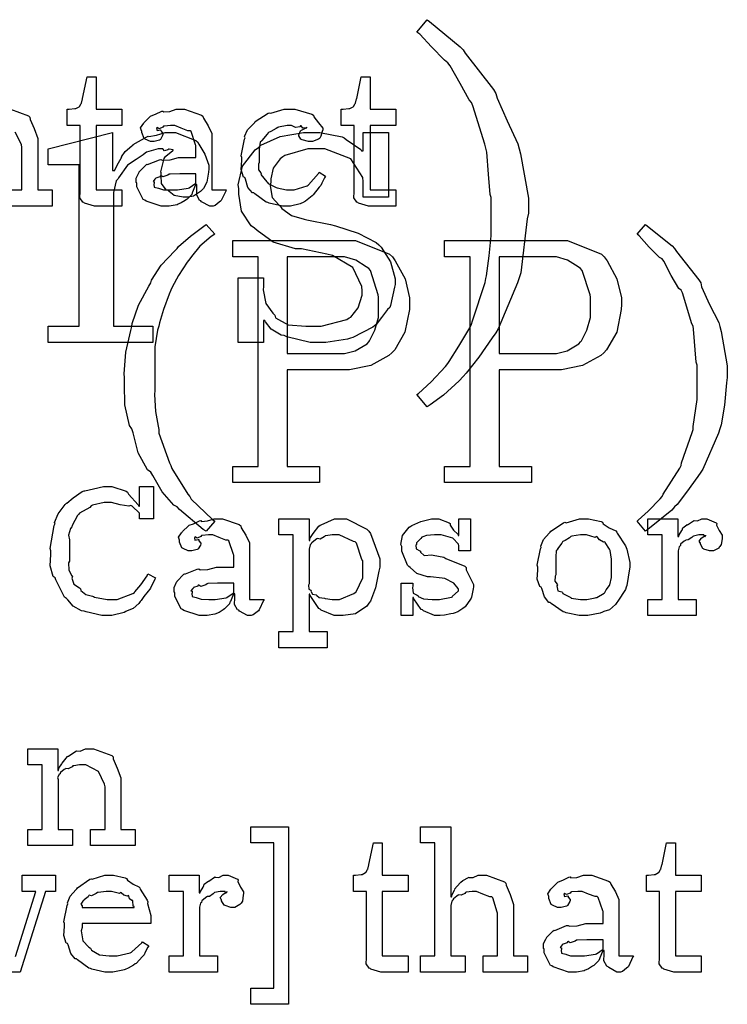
# Model space of a CAD drawing. Extents: x 0 to 8.5, y 0 to 11.
# Tile 369 of 379: x 6.869 to 7.478, y 7.822 to 8.67. Entities that reach past the tile are written whole.
import ezdxf

# ---------------------------------------------------------------- set-up
doc = ezdxf.new("R2010")
doc.units = 0
doc.layers.get('0').update_dxf_attribs({"linetype": 'CONTINUOUS'})

msp = doc.modelspace()

# ---------------------------------------------------------------- linework, layer by layer
at = {"color": 0}
for points in [[(7.21121, 8.34711), (7.21257, 8.3481), (7.22358, 8.35801), (7.23589, 8.37121), (7.2379, 8.37381), (7.23887, 8.37565), (7.24735, 8.38894), (7.25667, 8.40463), (7.25808, 8.40767), (7.25906, 8.4106), (7.26992, 8.44347), (7.27067, 8.44694), (7.27111, 8.44937), (7.27349, 8.46647), (7.27501, 8.48372), (7.27501, 8.48947), (7.27501, 8.51682), (7.27436, 8.51938), (7.27294, 8.53674), (7.27138, 8.55593), (7.27067, 8.55935), (7.26964, 8.56278), (7.25944, 8.5956), (7.25808, 8.59864), (7.25629, 8.60075), (7.24832, 8.61496), (7.23986, 8.63015), (7.2379, 8.63271), (7.23486, 8.63493), (7.22368, 8.64649), (7.21365, 8.65733), (7.21121, 8.65918), (7.22011, 8.66982), (7.222, 8.66818), (7.24854, 8.64649), (7.25114, 8.64378), (7.25276, 8.64094), (7.27707, 8.60981), (7.27914, 8.60622), (7.28022, 8.60215), (7.28896, 8.5829), (7.29801, 8.56304), (7.29932, 8.55871), (7.30024, 8.55436), (7.30712, 8.51611), (7.30712, 8.50336), (7.3061, 8.49843), (7.30063, 8.45193), (7.29932, 8.4476), (7.29769, 8.44331), (7.28119, 8.40386), (7.27914, 8.40028), (7.2761, 8.39606), (7.26449, 8.37924), (7.25375, 8.36546), (7.25114, 8.36274), (7.24761, 8.359), (7.23421, 8.34651), (7.22271, 8.33817), (7.22011, 8.33649), (7.21121, 8.34711)], [(6.93679, 8.50939), (6.93375, 8.50939), (6.92518, 8.51193), (6.92464, 8.51243), (6.92361, 8.51269), (6.92122, 8.51639), (6.92139, 8.5216), (6.92139, 8.52328), (6.92139, 8.57883), (6.91032, 8.57883), (6.91032, 8.59272), (6.91183, 8.59272), (6.91183, 8.59272), (6.91694, 8.59326), (6.91726, 8.59338), (6.91758, 8.59343), (6.92051, 8.59494), (6.92074, 8.59511), (6.92074, 8.59511), (6.92236, 8.59765), (6.92247, 8.59793), (6.92247, 8.59793), (6.92344, 8.60167), (6.92356, 8.60206), (6.92746, 8.6205), (6.93506, 8.6205), (6.93506, 8.59272), (6.95719, 8.59272), (6.95719, 8.57883), (6.93506, 8.57883), (6.93506, 8.52328), (6.95719, 8.52328), (6.95719, 8.50939), (6.95622, 8.50939), (6.954, 8.50939), (6.95329, 8.50939), (6.95204, 8.50939), (6.94922, 8.50939), (6.94829, 8.50939), (6.94689, 8.50939), (6.94368, 8.50939), (6.94265, 8.50939), (6.94119, 8.50939), (6.93788, 8.50939), (6.93679, 8.50939)], [(7.17264, 8.50939), (7.1696, 8.50939), (7.16103, 8.51193), (7.16049, 8.51243), (7.15944, 8.51269), (7.15707, 8.51639), (7.15722, 8.5216), (7.15722, 8.52328), (7.15722, 8.57883), (7.14615, 8.57883), (7.14615, 8.59272), (7.14768, 8.59272), (7.14768, 8.59272), (7.15278, 8.59326), (7.1531, 8.59338), (7.15343, 8.59343), (7.15636, 8.59494), (7.15657, 8.59511), (7.15657, 8.59511), (7.15821, 8.59765), (7.15831, 8.59793), (7.15831, 8.59793), (7.15929, 8.60167), (7.1594, 8.60206), (7.16331, 8.6205), (7.1709, 8.6205), (7.1709, 8.59272), (7.19303, 8.59272), (7.19303, 8.57883), (7.1709, 8.57883), (7.1709, 8.52328), (7.19303, 8.52328), (7.19303, 8.50939), (7.19206, 8.50939), (7.18983, 8.50939), (7.18913, 8.50939), (7.18787, 8.50939), (7.18506, 8.50939), (7.18414, 8.50939), (7.18272, 8.50939), (7.17953, 8.50939), (7.1785, 8.50939), (7.17703, 8.50939), (7.17372, 8.50939), (7.17264, 8.50939)], [(6.99588, 8.50939), (6.99115, 8.50939), (6.97814, 8.51372), (6.977, 8.5146), (6.97575, 8.51508), (6.97026, 8.52582), (6.97026, 8.52935), (6.96972, 8.52963), (6.96967, 8.53353), (6.9719, 8.53803), (6.97222, 8.53868), (6.97211, 8.53879), (6.97819, 8.54497), (6.97894, 8.54542), (6.97944, 8.54519), (6.98964, 8.54932), (6.99089, 8.54953), (6.99203, 8.54878), (6.99886, 8.54915), (7.00618, 8.55106), (7.00868, 8.55106), (7.02106, 8.55106), (7.02106, 8.56147), (7.02072, 8.56201), (7.01688, 8.57357), (7.01606, 8.57428), (7.01421, 8.57428), (7.0084, 8.57656), (7.00304, 8.57883), (7.00131, 8.57883), (6.99929, 8.57883), (6.99387, 8.57829), (6.99328, 8.57818), (6.99262, 8.57742), (6.98947, 8.57601), (6.98774, 8.57704), (6.98742, 8.57687), (6.98742, 8.57667), (6.98714, 8.57633), (6.98768, 8.57437), (6.99056, 8.57493), (6.99089, 8.57471), (6.99104, 8.57379), (6.99262, 8.57172), (6.99262, 8.57101), (6.99235, 8.57004), (6.99046, 8.56679), (6.99001, 8.56646), (6.98958, 8.56608), (6.98503, 8.56494), (6.98351, 8.56494), (6.98188, 8.56494), (6.97743, 8.56694), (6.977, 8.56733), (6.97646, 8.56754), (6.97439, 8.5726), (6.97439, 8.57428), (6.97424, 8.57428), (6.97336, 8.57671), (6.97618, 8.58068), (6.97657, 8.58122), (6.97683, 8.5816), (6.98199, 8.58664), (6.98264, 8.58708), (6.98264, 8.58703), (6.98633, 8.58837), (6.99164, 8.59099), (6.99262, 8.59119), (6.99333, 8.59044), (6.99854, 8.59082), (7.00418, 8.59272), (7.00608, 8.59272), (7.01133, 8.59272), (7.02582, 8.58768), (7.02713, 8.58664), (7.02756, 8.58501), (7.03157, 8.5785), (7.03472, 8.57194), (7.03472, 8.56972), (7.03472, 8.52328), (7.0471, 8.52328), (7.04665, 8.52235), (7.04281, 8.51421), (7.04232, 8.51351), (7.04113, 8.51269), (7.03771, 8.50993), (7.03592, 8.50939), (7.03538, 8.50939), (7.03288, 8.50939), (7.02593, 8.51318), (7.02539, 8.51394), (7.02419, 8.51432), (7.02175, 8.51893), (7.02192, 8.52463), (7.02192, 8.52653), (7.02192, 8.52806), (7.02106, 8.52806), (7.02051, 8.52707), (7.01812, 8.52149), (7.01779, 8.52089), (7.01747, 8.51942), (7.01351, 8.51546), (7.01303, 8.51503), (7.01188, 8.51432), (7.00846, 8.5121), (7.00635, 8.51118), (7.00564, 8.5109), (7.00478, 8.51053), (6.9981, 8.50939), (6.99588, 8.50939)], [(7.09967, 8.50939), (7.09549, 8.50939), (7.08415, 8.51193), (7.08296, 8.51243), (7.08154, 8.51269), (7.07161, 8.52001), (7.07081, 8.52089), (7.06961, 8.52083), (7.06586, 8.52544), (7.06364, 8.53267), (7.06321, 8.5339), (7.06196, 8.53429), (7.05994, 8.54081), (7.0606, 8.5485), (7.0606, 8.55106), (7.05994, 8.55268), (7.06293, 8.56694), (7.06342, 8.56819), (7.06299, 8.56922), (7.06554, 8.57503), (7.07075, 8.58057), (7.07167, 8.58143), (7.07215, 8.58214), (7.08322, 8.58925), (7.08447, 8.58968), (7.08539, 8.58931), (7.0969, 8.59272), (7.10075, 8.59272), (7.10612, 8.59272), (7.12093, 8.5886), (7.12224, 8.58772), (7.1224, 8.58615), (7.12651, 8.58094), (7.13026, 8.57644), (7.13026, 8.57493), (7.12972, 8.57363), (7.12853, 8.56944), (7.12782, 8.56793), (7.12744, 8.56754), (7.12651, 8.56689), (7.12147, 8.56494), (7.11985, 8.56494), (7.11789, 8.56494), (7.11247, 8.5664), (7.11203, 8.56668), (7.11133, 8.56685), (7.10965, 8.56982), (7.10965, 8.57081), (7.10965, 8.57081), (7.11106, 8.57428), (7.11139, 8.57449), (7.11139, 8.57449), (7.11604, 8.57676), (7.1166, 8.57687), (7.1166, 8.57731), (7.116, 8.57682), (7.11307, 8.57639), (7.11149, 8.57835), (7.11094, 8.5784), (7.1104, 8.57769), (7.10682, 8.57704), (7.1034, 8.57883), (7.10226, 8.57883), (7.09956, 8.57883), (7.09224, 8.57742), (7.09142, 8.5771), (7.09006, 8.57607), (7.08561, 8.57351), (7.08365, 8.57275), (7.08317, 8.57232), (7.08236, 8.57124), (7.07785, 8.56586), (7.07753, 8.56515), (7.07628, 8.56451), (7.07557, 8.55849), (7.07557, 8.55647), (7.07557, 8.54693), (7.07497, 8.54557), (7.07487, 8.54058), (7.07699, 8.53792), (7.07731, 8.53717), (7.07688, 8.53668), (7.08214, 8.53033), (7.08274, 8.52979), (7.08311, 8.52875), (7.09017, 8.52533), (7.09099, 8.52501), (7.09099, 8.52496), (7.09896, 8.52328), (7.10161, 8.52328), (7.10563, 8.52328), (7.11669, 8.52675), (7.11768, 8.5274), (7.11789, 8.52778), (7.12642, 8.53754), (7.12701, 8.53868), (7.13243, 8.535), (7.13157, 8.53364), (7.12929, 8.52924), (7.12847, 8.52713), (7.1281, 8.52653), (7.12711, 8.52561), (7.12181, 8.51899), (7.12115, 8.51828), (7.11968, 8.51714), (7.11524, 8.51361), (7.11268, 8.51221), (7.11182, 8.51178), (7.11063, 8.51118), (7.10238, 8.50939), (7.09967, 8.50939)], [(6.89378, 8.40593), (6.92046, 8.40593), (6.92046, 8.54482), (6.89378, 8.54482), (6.89378, 8.55871), (6.94933, 8.5726), (6.94933, 8.54004), (6.95128, 8.54004), (6.95117, 8.54025), (6.95318, 8.5446), (6.95671, 8.55057), (6.95736, 8.55154), (6.95708, 8.55186), (6.96013, 8.55626), (6.96593, 8.56119), (6.9669, 8.56196), (6.96718, 8.5625), (6.97868, 8.56912), (6.97993, 8.56956), (6.98058, 8.56917), (6.98703, 8.57047), (6.99451, 8.5726), (6.99707, 8.5726), (7.00342, 8.5726), (7.02083, 8.56592), (7.02246, 8.56456), (7.02344, 8.56278), (7.02881, 8.55404), (7.03222, 8.54454), (7.03222, 8.54135), (7.0319, 8.53863), (7.03039, 8.52994), (7.02767, 8.52463), (7.02681, 8.52354), (7.02496, 8.52203), (7.01899, 8.51785), (7.01426, 8.51704), (7.01269, 8.51704), (7.0101, 8.51704), (7.00239, 8.5185), (6.99804, 8.52192), (6.99707, 8.52289), (6.99533, 8.52339), (6.99138, 8.52892), (6.99121, 8.53581), (6.99121, 8.53808), (6.99083, 8.53885), (6.99371, 8.55029), (6.99425, 8.55111), (6.99414, 8.55149), (7.00076, 8.55707), (7.00142, 8.55718), (7.00142, 8.55783), (7.00136, 8.55772), (6.99804, 8.55849), (6.99772, 8.55849), (6.99696, 8.55789), (6.99387, 8.55697), (6.99268, 8.55871), (6.99229, 8.55871), (6.98856, 8.55871), (6.97857, 8.55567), (6.97732, 8.55501), (6.97569, 8.55354), (6.96951, 8.54953), (6.96463, 8.54644), (6.96365, 8.54546), (6.96229, 8.54449), (6.95454, 8.53369), (6.95389, 8.53244), (6.95253, 8.53114), (6.95019, 8.52121), (6.95019, 8.5179), (6.95019, 8.40593), (6.98406, 8.40593), (6.98406, 8.39204), (6.89378, 8.39204), (6.89378, 8.40593)], [(7.12663, 8.39204), (7.11925, 8.39204), (7.09918, 8.39692), (7.09711, 8.39789), (7.09451, 8.39839), (7.08589, 8.40338), (7.08106, 8.40972), (7.0804, 8.41092), (7.0791, 8.41092), (7.0791, 8.39204), (7.0574, 8.39204), (7.0574, 8.4476), (7.0791, 8.4476), (7.0791, 8.44021), (7.07894, 8.43718), (7.08128, 8.42563), (7.08724, 8.4171), (7.08886, 8.41547), (7.08951, 8.41308), (7.10032, 8.40712), (7.11578, 8.40593), (7.12099, 8.40593), (7.12896, 8.40593), (7.15099, 8.41189), (7.15289, 8.41308), (7.15424, 8.41374), (7.16054, 8.42171), (7.16417, 8.43267), (7.16417, 8.43631), (7.16385, 8.44026), (7.15603, 8.45638), (7.13867, 8.4669), (7.13357, 8.46799), (7.11187, 8.47254), (7.10682, 8.4725), (7.08757, 8.47825), (7.07379, 8.48828), (7.0715, 8.49035), (7.06858, 8.49235), (7.06039, 8.5051), (7.05806, 8.51975), (7.05806, 8.52463), (7.05735, 8.52778), (7.06119, 8.54378), (7.07215, 8.55772), (7.07497, 8.55979), (7.07688, 8.56185), (7.09347, 8.56928), (7.11376, 8.5726), (7.12056, 8.5726), (7.12761, 8.5726), (7.14692, 8.56901), (7.14876, 8.56825), (7.15044, 8.56674), (7.16287, 8.55817), (7.16351, 8.55697), (7.16504, 8.55697), (7.16504, 8.5726), (7.18674, 8.5726), (7.18674, 8.51704), (7.16504, 8.51704), (7.16504, 8.53049), (7.16465, 8.53407), (7.15429, 8.54997), (7.13189, 8.55871), (7.12446, 8.55871), (7.11729, 8.55871), (7.0975, 8.55296), (7.09581, 8.55176), (7.09369, 8.55003), (7.08757, 8.54194), (7.08561, 8.53288), (7.08561, 8.52983), (7.0849, 8.52681), (7.08658, 8.51688), (7.09244, 8.51042), (7.09386, 8.509), (7.095, 8.50717), (7.10331, 8.50131), (7.11421, 8.49804), (7.11664, 8.4975), (7.13683, 8.4936), (7.14111, 8.49235), (7.1606, 8.48594), (7.17617, 8.47808), (7.1785, 8.47601), (7.18044, 8.47396), (7.18837, 8.46137), (7.19239, 8.44683), (7.19239, 8.44194), (7.19206, 8.43951), (7.18858, 8.42372), (7.18782, 8.42219), (7.18599, 8.42051), (7.18072, 8.41351), (7.17622, 8.40756), (7.17481, 8.40636), (7.17333, 8.40522), (7.15619, 8.39638), (7.15419, 8.39572), (7.15158, 8.39481), (7.13286, 8.39204), (7.12663, 8.39204)], [(7.00174, 8.52328), (7.00515, 8.52328), (7.01443, 8.52474), (7.0154, 8.52501), (7.01535, 8.52518), (7.02106, 8.52897), (7.02106, 8.53022), (7.02106, 8.53717), (7.01019, 8.53717), (7.00717, 8.53717), (6.99886, 8.53683), (6.99804, 8.53674), (6.99696, 8.53586), (6.99268, 8.5345), (6.99089, 8.5356), (6.99046, 8.53543), (6.99007, 8.53461), (6.98654, 8.53347), (6.98633, 8.53326), (6.98574, 8.53267), (6.98415, 8.5306), (6.98525, 8.53033), (6.98525, 8.53022), (6.98525, 8.52869), (6.98486, 8.52826), (6.98514, 8.52567), (6.98882, 8.52485), (6.98958, 8.52458), (6.98958, 8.52458), (6.99306, 8.52344), (6.99957, 8.52328), (7.00174, 8.52328)], [(7.03, 8.22965), (7.0274, 8.23096), (7.00689, 8.24832), (7.00483, 8.25049), (7.00206, 8.25206), (6.99192, 8.26351), (6.98394, 8.2774), (6.98226, 8.28022), (6.97944, 8.28233), (6.97146, 8.29693), (6.96701, 8.31418), (6.96599, 8.31754), (6.96397, 8.32064), (6.95979, 8.33837), (6.95969, 8.35596), (6.95969, 8.36182), (6.95925, 8.36513), (6.96061, 8.38351), (6.9649, 8.40224), (6.96599, 8.40565), (6.9661, 8.40831), (6.97174, 8.42421), (6.98058, 8.44037), (6.98226, 8.44319), (6.98281, 8.44558), (6.99126, 8.45844), (7.00276, 8.47081), (7.00483, 8.47293), (7.00618, 8.4745), (7.01633, 8.48361), (7.02789, 8.49224), (7.03, 8.49354), (7.03738, 8.48508), (7.03429, 8.48318), (7.02431, 8.47483), (7.01731, 8.4661), (7.01568, 8.46403), (7.01361, 8.46099), (7.00613, 8.44971), (7.00049, 8.43961), (6.9994, 8.43713), (6.99799, 8.43365), (6.99306, 8.42046), (6.98975, 8.40886), (6.98921, 8.40608), (6.98807, 8.40256), (6.98574, 8.38835), (6.98574, 8.37646), (6.98574, 8.37244), (6.98574, 8.35075), (6.98546, 8.34711), (6.98617, 8.33262), (6.98861, 8.31993), (6.98921, 8.31711), (6.98921, 8.31401), (6.99826, 8.28851), (6.9994, 8.28608), (7.00028, 8.28358), (7.01406, 8.26144), (7.01568, 8.25939), (7.01682, 8.25717), (7.03538, 8.23964), (7.03738, 8.23813), (7.03, 8.22965)], [(7.40067, 8.23813), (7.40153, 8.23893), (7.41032, 8.24685), (7.42051, 8.25732), (7.42215, 8.25939), (7.42318, 8.26129), (7.4375, 8.28369), (7.43864, 8.28608), (7.43896, 8.28847), (7.44824, 8.3144), (7.44883, 8.31711), (7.44889, 8.31956), (7.45231, 8.34299), (7.45231, 8.35075), (7.45231, 8.37244), (7.4515, 8.37506), (7.44937, 8.40338), (7.44883, 8.40608), (7.44775, 8.40804), (7.43972, 8.43474), (7.43864, 8.43713), (7.43668, 8.43853), (7.4299, 8.4496), (7.42378, 8.46203), (7.42215, 8.46403), (7.41997, 8.46511), (7.41108, 8.47396), (7.40261, 8.48367), (7.40067, 8.48508), (7.40804, 8.49354), (7.40956, 8.49224), (7.43093, 8.4751), (7.433, 8.47293), (7.43474, 8.47021), (7.45389, 8.44601), (7.45557, 8.44319), (7.45622, 8.43994), (7.46317, 8.42469), (7.47097, 8.40912), (7.47206, 8.40565), (7.47299, 8.40147), (7.47835, 8.37175), (7.47835, 8.36182), (7.47771, 8.35732), (7.47581, 8.33806), (7.4731, 8.32101), (7.47206, 8.31754), (7.47086, 8.31381), (7.45725, 8.28304), (7.45557, 8.28022), (7.45285, 8.27669), (7.44331, 8.26324), (7.43506, 8.25265), (7.433, 8.25049), (7.43061, 8.24778), (7.4101, 8.23096), (7.40804, 8.22965), (7.40067, 8.23813)], [(7.05279, 8.28521), (7.07471, 8.28521), (7.07471, 8.46576), (7.05279, 8.46576), (7.05279, 8.47965), (7.14785, 8.47965), (7.15842, 8.47965), (7.18772, 8.46793), (7.19015, 8.46556), (7.19254, 8.46213), (7.20111, 8.44672), (7.20492, 8.43028), (7.20492, 8.42475), (7.20475, 8.42025), (7.2009, 8.40082), (7.19222, 8.38558), (7.18972, 8.38308), (7.18718, 8.38064), (7.17156, 8.37213), (7.15326, 8.36854), (7.14719, 8.36854), (7.09967, 8.36854), (7.09967, 8.28521), (7.12744, 8.28521), (7.12744, 8.27132), (7.05279, 8.27132), (7.05279, 8.28521)], [(7.23508, 8.28521), (7.257, 8.28521), (7.257, 8.46576), (7.23508, 8.46576), (7.23508, 8.47965), (7.33014, 8.47965), (7.34071, 8.47965), (7.37001, 8.46793), (7.37244, 8.46556), (7.37483, 8.46213), (7.3834, 8.44672), (7.38721, 8.43028), (7.38721, 8.42475), (7.38704, 8.42025), (7.38319, 8.40082), (7.37451, 8.38558), (7.37201, 8.38308), (7.36947, 8.38064), (7.35385, 8.37213), (7.33556, 8.36854), (7.32949, 8.36854), (7.28196, 8.36854), (7.28196, 8.28521), (7.30974, 8.28521), (7.30974, 8.27132), (7.23508, 8.27132), (7.23508, 8.28521)], [(7.09967, 8.38243), (7.14589, 8.38243), (7.14893, 8.38243), (7.15815, 8.38493), (7.16835, 8.39079), (7.16976, 8.39242), (7.17046, 8.39328), (7.17507, 8.40246), (7.17822, 8.41351), (7.17822, 8.41715), (7.17822, 8.43104), (7.178, 8.43289), (7.17117, 8.45394), (7.16976, 8.45557), (7.16769, 8.45697), (7.15864, 8.46278), (7.14903, 8.46576), (7.14589, 8.46576), (7.09967, 8.46576), (7.09967, 8.38243)], [(7.28196, 8.38243), (7.32818, 8.38243), (7.33122, 8.38243), (7.34044, 8.38493), (7.35064, 8.39079), (7.35206, 8.39242), (7.35275, 8.39328), (7.35736, 8.40246), (7.36051, 8.41351), (7.36051, 8.41715), (7.36051, 8.43104), (7.36029, 8.43289), (7.35346, 8.45394), (7.35206, 8.45557), (7.34999, 8.45697), (7.34093, 8.46278), (7.33132, 8.46576), (7.32818, 8.46576), (7.28196, 8.46576), (7.28196, 8.38243)], [(6.94515, 8.15696), (6.94011, 8.15696), (6.92649, 8.16004), (6.92497, 8.16064), (6.92269, 8.16103), (6.91553, 8.16493), (6.91081, 8.17051), (6.90978, 8.17171), (6.90804, 8.1729), (6.90039, 8.18761), (6.89979, 8.18929), (6.89822, 8.19065), (6.89567, 8.19976), (6.89632, 8.20936), (6.89632, 8.21251), (6.89561, 8.21479), (6.89919, 8.23449), (6.89979, 8.23617), (6.89942, 8.23708), (6.90256, 8.24451), (6.90853, 8.25239), (6.90956, 8.25353), (6.90994, 8.25364), (6.91553, 8.25814), (6.92324, 8.26378), (6.92475, 8.26437), (6.92546, 8.26417), (6.93294, 8.2659), (6.9414, 8.26807), (6.94428, 8.26807), (6.94879, 8.26807), (6.9611, 8.26394), (6.96229, 8.26307), (6.96311, 8.26156), (6.97146, 8.25233), (6.97185, 8.25114), (6.9725, 8.25114), (6.9725, 8.26807), (6.98465, 8.26807), (6.98465, 8.24029), (6.9725, 8.24029), (6.9725, 8.24462), (6.97239, 8.24501), (6.96631, 8.25114), (6.96511, 8.25157), (6.96326, 8.25108), (6.95578, 8.25211), (6.94846, 8.25418), (6.94601, 8.25418), (6.94222, 8.25418), (6.93192, 8.25185), (6.93083, 8.25136), (6.92964, 8.25), (6.92085, 8.24496), (6.92019, 8.24419), (6.91917, 8.24311), (6.91465, 8.23443), (6.91433, 8.23335), (6.91314, 8.23199), (6.91129, 8.22624), (6.91238, 8.222), (6.91238, 8.22054), (6.91238, 8.20383), (6.91151, 8.20221), (6.91162, 8.19596), (6.91433, 8.19119), (6.91476, 8.19015), (6.91422, 8.18907), (6.91607, 8.18403), (6.92096, 8.18072), (6.92171, 8.17996), (6.92199, 8.17854), (6.92617, 8.17497), (6.93192, 8.17367), (6.933, 8.17324), (6.93381, 8.17264), (6.94456, 8.17085), (6.94819, 8.17085), (6.95318, 8.17085), (6.96679, 8.17594), (6.96815, 8.17692), (6.96858, 8.17746), (6.97368, 8.18326), (6.97906, 8.19119), (6.97965, 8.19276), (6.98617, 8.18951), (6.98583, 8.18832), (6.98193, 8.18039), (6.98139, 8.17953), (6.98004, 8.178), (6.97635, 8.17324), (6.97379, 8.16997), (6.97293, 8.16911), (6.97194, 8.16732), (6.96718, 8.16292), (6.96197, 8.16108), (6.96078, 8.16043), (6.95931, 8.15956), (6.94868, 8.15696), (6.94515, 8.15696)], [(7.02843, 8.15696), (7.02371, 8.15696), (7.01069, 8.16129), (7.00956, 8.16217), (7.00831, 8.16265), (7.00282, 8.17339), (7.00282, 8.17692), (7.00228, 8.17719), (7.00222, 8.1811), (7.00444, 8.1856), (7.00478, 8.18625), (7.00467, 8.18636), (7.01074, 8.19254), (7.0115, 8.19299), (7.01199, 8.19276), (7.02219, 8.19689), (7.02344, 8.1971), (7.02458, 8.19635), (7.03142, 8.19672), (7.03874, 8.19863), (7.04124, 8.19863), (7.0536, 8.19863), (7.0536, 8.20904), (7.05328, 8.20958), (7.04943, 8.22114), (7.04861, 8.22185), (7.04676, 8.22185), (7.04096, 8.22413), (7.0356, 8.2264), (7.03386, 8.2264), (7.03185, 8.2264), (7.02642, 8.22586), (7.02582, 8.22575), (7.02518, 8.22499), (7.02203, 8.22358), (7.02029, 8.22461), (7.01997, 8.22444), (7.01997, 8.22424), (7.01969, 8.2239), (7.02024, 8.22194), (7.02311, 8.2225), (7.02344, 8.22228), (7.0236, 8.22136), (7.02518, 8.21929), (7.02518, 8.21858), (7.0249, 8.21761), (7.023, 8.21436), (7.02257, 8.21403), (7.02214, 8.21365), (7.01758, 8.21251), (7.01606, 8.21251), (7.01443, 8.21251), (7.00999, 8.21451), (7.00956, 8.2149), (7.009, 8.21511), (7.00694, 8.22017), (7.00694, 8.22185), (7.00678, 8.22185), (7.00592, 8.22428), (7.00874, 8.22825), (7.00911, 8.22879), (7.00939, 8.22917), (7.01454, 8.23421), (7.01519, 8.23465), (7.01519, 8.2346), (7.01888, 8.23594), (7.02419, 8.23856), (7.02518, 8.23876), (7.02588, 8.23801), (7.03108, 8.23839), (7.03674, 8.24029), (7.03863, 8.24029), (7.04389, 8.24029), (7.05838, 8.23525), (7.05968, 8.23421), (7.06011, 8.23258), (7.06413, 8.22607), (7.06728, 8.21951), (7.06728, 8.21729), (7.06728, 8.17085), (7.07964, 8.17085), (7.07921, 8.16992), (7.07536, 8.16178), (7.07487, 8.16108), (7.07368, 8.16026), (7.07026, 8.1575), (7.06847, 8.15696), (7.06793, 8.15696), (7.06543, 8.15696), (7.05849, 8.16075), (7.05794, 8.16151), (7.05675, 8.16189), (7.05431, 8.1665), (7.05447, 8.17219), (7.05447, 8.1741), (7.05447, 8.17563), (7.0536, 8.17563), (7.05306, 8.17464), (7.05067, 8.16906), (7.05035, 8.16846), (7.05003, 8.16699), (7.04606, 8.16303), (7.04557, 8.1626), (7.04443, 8.16189), (7.04101, 8.15967), (7.0389, 8.15875), (7.03819, 8.15847), (7.03733, 8.1581), (7.03065, 8.15696), (7.02843, 8.15696)], [(7.09233, 8.14307), (7.10471, 8.14307), (7.10471, 8.2264), (7.09233, 8.2264), (7.09233, 8.24029), (7.11838, 8.24029), (7.11838, 8.22162), (7.11903, 8.22162), (7.11903, 8.22314), (7.1219, 8.22754), (7.1269, 8.23378), (7.12793, 8.23465), (7.12885, 8.23492), (7.14035, 8.24029), (7.14421, 8.24029), (7.15061, 8.24029), (7.16818, 8.23128), (7.16982, 8.22944), (7.17133, 8.22743), (7.17936, 8.20583), (7.17936, 8.19863), (7.1785, 8.19526), (7.17563, 8.18078), (7.17139, 8.16943), (7.16982, 8.16758), (7.16812, 8.16493), (7.15847, 8.15831), (7.14774, 8.15696), (7.14421, 8.15696), (7.14014, 8.15696), (7.12896, 8.16151), (7.12793, 8.16237), (7.12685, 8.16287), (7.11947, 8.17415), (7.11903, 8.1754), (7.11838, 8.1754), (7.11838, 8.14307), (7.134, 8.14307), (7.134, 8.12918), (7.09233, 8.12918), (7.09233, 8.14307)], [(7.22988, 8.15696), (7.2264, 8.15696), (7.21696, 8.16097), (7.21599, 8.16174), (7.215, 8.16217), (7.20871, 8.17139), (7.20839, 8.17236), (7.20774, 8.17236), (7.20774, 8.15696), (7.19775, 8.15696), (7.19775, 8.18474), (7.20774, 8.18474), (7.20774, 8.18235), (7.20731, 8.18099), (7.20806, 8.17622), (7.21153, 8.17443), (7.21229, 8.17389), (7.21218, 8.17344), (7.2169, 8.17122), (7.2245, 8.17085), (7.22706, 8.17085), (7.23074, 8.17085), (7.24094, 8.17269), (7.24181, 8.17301), (7.24164, 8.17324), (7.24701, 8.17811), (7.24701, 8.17974), (7.24669, 8.18024), (7.243, 8.18468), (7.23525, 8.18875), (7.23292, 8.18907), (7.22293, 8.19037), (7.22021, 8.19037), (7.2111, 8.19319), (7.20529, 8.19824), (7.20426, 8.19928), (7.20301, 8.20031), (7.19819, 8.2124), (7.19819, 8.21642), (7.19732, 8.21799), (7.19883, 8.22597), (7.20469, 8.23296), (7.206, 8.234), (7.20692, 8.23443), (7.21451, 8.23779), (7.22374, 8.24029), (7.22683, 8.24029), (7.23008, 8.24029), (7.23899, 8.23687), (7.23986, 8.23617), (7.23986, 8.23475), (7.24283, 8.23047), (7.24647, 8.22706), (7.24681, 8.22597), (7.24744, 8.22597), (7.24744, 8.24029), (7.25743, 8.24029), (7.25743, 8.21251), (7.24744, 8.21251), (7.24744, 8.21707), (7.24707, 8.21826), (7.24224, 8.22353), (7.23215, 8.2264), (7.22879, 8.2264), (7.22646, 8.2264), (7.21957, 8.22592), (7.21631, 8.22478), (7.21556, 8.22444), (7.21474, 8.22314), (7.21078, 8.2194), (7.21078, 8.21815), (7.21029, 8.2175), (7.2105, 8.21425), (7.21382, 8.21272), (7.21446, 8.21229), (7.21425, 8.21164), (7.21744, 8.20856), (7.22396, 8.20921), (7.2251, 8.20904), (7.23443, 8.20708), (7.23611, 8.20594), (7.25244, 8.19943), (7.25353, 8.1984), (7.25375, 8.19629), (7.25711, 8.18951), (7.26004, 8.18365), (7.26004, 8.18169), (7.25976, 8.17996), (7.25819, 8.17269), (7.25786, 8.17193), (7.25749, 8.17111), (7.25265, 8.1645), (7.25201, 8.1639), (7.25071, 8.16287), (7.24653, 8.1601), (7.24338, 8.15901), (7.24246, 8.15869), (7.24056, 8.15831), (7.23492, 8.15717), (7.23112, 8.15696), (7.22988, 8.15696)], [(7.35488, 8.15696), (7.35081, 8.15696), (7.33979, 8.15935), (7.3386, 8.15978), (7.33708, 8.16004), (7.32687, 8.16738), (7.32601, 8.16824), (7.32471, 8.16824), (7.32096, 8.17296), (7.31862, 8.18024), (7.31819, 8.18147), (7.31694, 8.18186), (7.31472, 8.18826), (7.31537, 8.19607), (7.31537, 8.19863), (7.31472, 8.20019), (7.31771, 8.21431), (7.31819, 8.21556), (7.31776, 8.21664), (7.32021, 8.22239), (7.32514, 8.22792), (7.32601, 8.22879), (7.3265, 8.22954), (7.33735, 8.23682), (7.3386, 8.23725), (7.33957, 8.23687), (7.35101, 8.24029), (7.35488, 8.24029), (7.35889, 8.24029), (7.36968, 8.23779), (7.37093, 8.23725), (7.37153, 8.23589), (7.37674, 8.23236), (7.38243, 8.22976), (7.38331, 8.22879), (7.38362, 8.22771), (7.39085, 8.21685), (7.39133, 8.21556), (7.39182, 8.21403), (7.39438, 8.20247), (7.39438, 8.19863), (7.3941, 8.19706), (7.39182, 8.18278), (7.39133, 8.18147), (7.39085, 8.17936), (7.38417, 8.16922), (7.38331, 8.16824), (7.382, 8.1665), (7.3769, 8.162), (7.37213, 8.16032), (7.37093, 8.15978), (7.36903, 8.15907), (7.3584, 8.15696), (7.35488, 8.15696)], [(7.41, 8.17085), (7.42236, 8.17085), (7.42236, 8.2264), (7.41, 8.2264), (7.41, 8.24029), (7.43582, 8.24029), (7.43582, 8.2251), (7.43668, 8.2251), (7.43668, 8.2251), (7.43701, 8.22629), (7.43918, 8.23008), (7.43951, 8.23053), (7.43951, 8.23053), (7.44021, 8.23253), (7.44342, 8.23497), (7.44385, 8.23529), (7.44412, 8.23503), (7.44917, 8.23856), (7.44971, 8.23876), (7.44971, 8.23867), (7.45264, 8.23839), (7.45643, 8.24029), (7.45774, 8.24029), (7.46067, 8.24029), (7.46869, 8.23687), (7.46946, 8.23617), (7.46918, 8.23481), (7.47131, 8.23014), (7.47401, 8.22607), (7.47401, 8.22467), (7.47379, 8.22304), (7.47299, 8.2181), (7.47185, 8.21631), (7.4714, 8.21576), (7.47097, 8.21496), (7.46642, 8.21251), (7.4649, 8.21251), (7.46311, 8.21251), (7.45817, 8.21414), (7.45774, 8.21446), (7.45725, 8.21463), (7.45514, 8.21826), (7.45514, 8.21946), (7.45486, 8.21946), (7.454, 8.22108), (7.45622, 8.22358), (7.45643, 8.22379), (7.45638, 8.22379), (7.45632, 8.22379), (7.45936, 8.22592), (7.45969, 8.22597), (7.45969, 8.22618), (7.45958, 8.22581), (7.45861, 8.22467), (7.45811, 8.2264), (7.45796, 8.2264), (7.45736, 8.2264), (7.456, 8.2264), (7.45557, 8.2264), (7.45383, 8.2264), (7.44917, 8.22532), (7.44863, 8.2251), (7.44786, 8.22418), (7.44461, 8.222), (7.44271, 8.22194), (7.44233, 8.22162), (7.44125, 8.22086), (7.43815, 8.21832), (7.43793, 8.21718), (7.43778, 8.21685), (7.43685, 8.21615), (7.43604, 8.21278), (7.43604, 8.21164), (7.43604, 8.17085), (7.45167, 8.17085), (7.45167, 8.15696), (7.41, 8.15696), (7.41, 8.17085)], [(7.14031, 8.17085), (7.14475, 8.17085), (7.15701, 8.17594), (7.1581, 8.17692), (7.1589, 8.17746), (7.16461, 8.18929), (7.16461, 8.19319), (7.16461, 8.20404), (7.16379, 8.20529), (7.15918, 8.21935), (7.1581, 8.22032), (7.15679, 8.22071), (7.14442, 8.2264), (7.14031, 8.2264), (7.13829, 8.2264), (7.13292, 8.22569), (7.13226, 8.22553), (7.13146, 8.22461), (7.12787, 8.22282), (7.1256, 8.22319), (7.12511, 8.22293), (7.12403, 8.22211), (7.12082, 8.21967), (7.12028, 8.21886), (7.12011, 8.21858), (7.11925, 8.21772), (7.11838, 8.21414), (7.11838, 8.21294), (7.11838, 8.18431), (7.11806, 8.18321), (7.11817, 8.17953), (7.11985, 8.17888), (7.12011, 8.17844), (7.11996, 8.17779), (7.12147, 8.17529), (7.12457, 8.17464), (7.12511, 8.17432), (7.12506, 8.17426), (7.12706, 8.17236), (7.13162, 8.17188), (7.13226, 8.17171), (7.13249, 8.1715), (7.13835, 8.17085), (7.14031, 8.17085)], [(7.35488, 8.17085), (7.35753, 8.17085), (7.36475, 8.17215), (7.3655, 8.17236), (7.36604, 8.17253), (7.3724, 8.17626), (7.37289, 8.17671), (7.37289, 8.17671), (7.37424, 8.17919), (7.37701, 8.18283), (7.37722, 8.18343), (7.37722, 8.18343), (7.37875, 8.18978), (7.37875, 8.19189), (7.37875, 8.20535), (7.37858, 8.20557), (7.37744, 8.213), (7.37722, 8.2136), (7.37701, 8.21419), (7.37337, 8.21989), (7.37289, 8.22032), (7.37181, 8.22021), (7.36838, 8.222), (7.36626, 8.22467), (7.3655, 8.22487), (7.36453, 8.22413), (7.35726, 8.2264), (7.35488, 8.2264), (7.35211, 8.2264), (7.34457, 8.22515), (7.34381, 8.22487), (7.34267, 8.2239), (7.33871, 8.22146), (7.33681, 8.22076), (7.33643, 8.22032), (7.33589, 8.21924), (7.33231, 8.21425), (7.33208, 8.2136), (7.331, 8.21289), (7.33078, 8.20725), (7.33078, 8.20535), (7.33078, 8.19189), (7.33018, 8.19081), (7.32997, 8.18664), (7.33188, 8.18408), (7.33208, 8.18343), (7.33165, 8.1824), (7.33257, 8.17833), (7.33594, 8.17725), (7.33643, 8.17671), (7.33686, 8.17578), (7.34304, 8.17264), (7.34381, 8.17236), (7.34386, 8.17199), (7.35211, 8.17085), (7.35488, 8.17085)], [(7.03429, 8.17085), (7.03771, 8.17085), (7.04699, 8.17231), (7.04796, 8.17258), (7.0479, 8.17275), (7.0536, 8.17654), (7.0536, 8.17779), (7.0536, 8.18474), (7.04275, 8.18474), (7.03971, 8.18474), (7.03142, 8.1844), (7.0306, 8.18431), (7.02951, 8.18343), (7.02522, 8.18207), (7.02344, 8.18317), (7.023, 8.183), (7.02263, 8.18218), (7.0191, 8.18104), (7.01888, 8.18083), (7.01828, 8.18024), (7.01671, 8.17817), (7.01779, 8.1779), (7.01779, 8.17779), (7.01779, 8.17626), (7.01742, 8.17583), (7.01768, 8.17324), (7.02138, 8.17242), (7.02214, 8.17215), (7.02214, 8.17215), (7.02561, 8.17101), (7.03212, 8.17085), (7.03429, 8.17085)], [(6.87642, 7.97282), (6.88878, 7.97282), (6.88878, 8.02838), (6.87642, 8.02838), (6.87642, 8.04226), (6.90224, 8.04226), (6.90224, 8.0236), (6.90289, 8.0236), (6.90289, 8.0236), (6.90315, 8.02556), (6.90554, 8.02935), (6.90593, 8.02989), (6.90582, 8.02994), (6.9106, 8.03554), (6.91114, 8.03597), (6.91151, 8.03581), (6.91758, 8.04025), (6.91829, 8.04053), (6.91829, 8.04053), (6.92156, 8.04031), (6.92594, 8.04226), (6.9274, 8.04226), (6.933, 8.04226), (6.94862, 8.03651), (6.94976, 8.03532), (6.94987, 8.03358), (6.95329, 8.02572), (6.95649, 8.01714), (6.95649, 8.01426), (6.95649, 7.97282), (6.96886, 7.97282), (6.96886, 7.95893), (6.93044, 7.95893), (6.93044, 7.97282), (6.94282, 7.97282), (6.94282, 8.0095), (6.94239, 8.01193), (6.93712, 8.02257), (6.92622, 8.02838), (6.92264, 8.02838), (6.92079, 8.02838), (6.91585, 8.02767), (6.91525, 8.0275), (6.9145, 8.02664), (6.91118, 8.02496), (6.90918, 8.02539), (6.90875, 8.02513), (6.90767, 8.02436), (6.90457, 8.02186), (6.90429, 8.02106), (6.90419, 8.02078), (6.90343, 8.02012), (6.90186, 8.01742), (6.90246, 8.01574), (6.90246, 8.01514), (6.90246, 7.97282), (6.91482, 7.97282), (6.91482, 7.95893), (6.87642, 7.95893), (6.87642, 7.97282)], [(7.06836, 7.83621), (7.08811, 7.83621), (7.08811, 7.96121), (7.06836, 7.96121), (7.06836, 7.9751), (7.10069, 7.9751), (7.10069, 7.82232), (7.06836, 7.82232), (7.06836, 7.83621)], [(7.21431, 7.86399), (7.22667, 7.86399), (7.22667, 7.96121), (7.21431, 7.96121), (7.21431, 7.9751), (7.24035, 7.9751), (7.24035, 7.91476), (7.241, 7.91476), (7.241, 7.91476), (7.24149, 7.91672), (7.24349, 7.92051), (7.24382, 7.92106), (7.24354, 7.92156), (7.24849, 7.92692), (7.24903, 7.92736), (7.24903, 7.92736), (7.25071, 7.92888), (7.25549, 7.93147), (7.25618, 7.93169), (7.25624, 7.93147), (7.25976, 7.93147), (7.26406, 7.93343), (7.26551, 7.93343), (7.27106, 7.93343), (7.28651, 7.92768), (7.28765, 7.92649), (7.28792, 7.92475), (7.29144, 7.91689), (7.29438, 7.90831), (7.29438, 7.90543), (7.29438, 7.86399), (7.30653, 7.86399), (7.30653, 7.8501), (7.26833, 7.8501), (7.26833, 7.86399), (7.28071, 7.86399), (7.28071, 7.90067), (7.28043, 7.90153), (7.27653, 7.91401), (7.27572, 7.91476), (7.27393, 7.91482), (7.26801, 7.91721), (7.26237, 7.91954), (7.26053, 7.91954), (7.25868, 7.91954), (7.25375, 7.91883), (7.25315, 7.91868), (7.2525, 7.91781), (7.24935, 7.91613), (7.24713, 7.91656), (7.24664, 7.91629), (7.24567, 7.91547), (7.24274, 7.91303), (7.24224, 7.91222), (7.24208, 7.91194), (7.24126, 7.91103), (7.24035, 7.9075), (7.24035, 7.90631), (7.24035, 7.86399), (7.25271, 7.86399), (7.25271, 7.8501), (7.21431, 7.8501), (7.21431, 7.86399)], [(7.18321, 7.8501), (7.18018, 7.8501), (7.1716, 7.85265), (7.17106, 7.85314), (7.17003, 7.8534), (7.16764, 7.8571), (7.16781, 7.86231), (7.16781, 7.86399), (7.16781, 7.91954), (7.15674, 7.91954), (7.15674, 7.93343), (7.15826, 7.93343), (7.15826, 7.93343), (7.16336, 7.93397), (7.16368, 7.93408), (7.16401, 7.93414), (7.16694, 7.93565), (7.16715, 7.93582), (7.16715, 7.93582), (7.16878, 7.93837), (7.16889, 7.93864), (7.16889, 7.93864), (7.16986, 7.94239), (7.16997, 7.94276), (7.17389, 7.96121), (7.18147, 7.96121), (7.18147, 7.93343), (7.20361, 7.93343), (7.20361, 7.91954), (7.18147, 7.91954), (7.18147, 7.86399), (7.20361, 7.86399), (7.20361, 7.8501), (7.20264, 7.8501), (7.20042, 7.8501), (7.19971, 7.8501), (7.19846, 7.8501), (7.19564, 7.8501), (7.19472, 7.8501), (7.19331, 7.8501), (7.19011, 7.8501), (7.18907, 7.8501), (7.18761, 7.8501), (7.18431, 7.8501), (7.18321, 7.8501)], [(7.43539, 7.8501), (7.43235, 7.8501), (7.42378, 7.85265), (7.42324, 7.85314), (7.42219, 7.8534), (7.41982, 7.8571), (7.41997, 7.86231), (7.41997, 7.86399), (7.41997, 7.91954), (7.4089, 7.91954), (7.4089, 7.93343), (7.41043, 7.93343), (7.41043, 7.93343), (7.41553, 7.93397), (7.41585, 7.93408), (7.41618, 7.93414), (7.41911, 7.93565), (7.41932, 7.93582), (7.41932, 7.93582), (7.42096, 7.93837), (7.42106, 7.93864), (7.42106, 7.93864), (7.42204, 7.94239), (7.42215, 7.94276), (7.42606, 7.96121), (7.43365, 7.96121), (7.43365, 7.93343), (7.45578, 7.93343), (7.45578, 7.91954), (7.43365, 7.91954), (7.43365, 7.86399), (7.45578, 7.86399), (7.45578, 7.8501), (7.45481, 7.8501), (7.45258, 7.8501), (7.45187, 7.8501), (7.45063, 7.8501), (7.44781, 7.8501), (7.44689, 7.8501), (7.44547, 7.8501), (7.44228, 7.8501), (7.44125, 7.8501), (7.43978, 7.8501), (7.43647, 7.8501), (7.43539, 7.8501)], [(6.94689, 7.8501), (6.94276, 7.8501), (6.93158, 7.85265), (6.93039, 7.85314), (6.92899, 7.8534), (6.91906, 7.86074), (6.91824, 7.8616), (6.91704, 7.86154), (6.91331, 7.86615), (6.91108, 7.87337), (6.91064, 7.87463), (6.9094, 7.875), (6.90739, 7.88151), (6.90804, 7.88921), (6.90804, 7.89176), (6.90739, 7.89333), (6.91038, 7.90744), (6.91086, 7.90869), (6.91043, 7.90972), (6.91287, 7.91536), (6.91781, 7.92085), (6.91868, 7.92171), (6.91917, 7.92247), (6.92964, 7.9299), (6.93083, 7.93039), (6.93181, 7.93001), (6.9426, 7.93343), (6.94624, 7.93343), (6.95003, 7.93343), (6.96029, 7.9311), (6.96143, 7.93061), (6.96208, 7.92925), (6.9669, 7.92583), (6.97194, 7.92344), (6.97271, 7.92258), (6.97319, 7.9215), (6.97922, 7.91183), (6.97965, 7.91064), (6.97928, 7.90907), (6.98226, 7.89887), (6.98226, 7.89546), (6.98226, 7.89176), (6.92301, 7.89176), (6.92301, 7.88829), (6.92231, 7.88569), (6.92367, 7.8769), (6.92899, 7.87158), (6.93018, 7.8705), (6.93121, 7.86888), (6.93821, 7.86481), (6.94635, 7.86399), (6.94906, 7.86399), (6.95318, 7.86399), (6.96451, 7.86669), (6.96556, 7.86724), (6.96576, 7.86757), (6.9745, 7.87528), (6.9751, 7.87614), (6.98053, 7.87267), (6.97954, 7.87147), (6.97726, 7.86729), (6.9764, 7.86486), (6.97597, 7.86421), (6.97499, 7.8635), (6.96951, 7.85758), (6.96881, 7.85704), (6.96729, 7.85612), (6.96272, 7.8534), (6.96013, 7.85237), (6.95925, 7.85206), (6.95806, 7.85157), (6.94965, 7.8501), (6.94689, 7.8501)], [(6.99799, 7.86399), (7.01036, 7.86399), (7.01036, 7.91954), (6.99799, 7.91954), (6.99799, 7.93343), (7.02382, 7.93343), (7.02382, 7.91824), (7.02468, 7.91824), (7.02468, 7.91824), (7.02501, 7.91943), (7.02718, 7.92324), (7.0275, 7.92367), (7.0275, 7.92367), (7.02821, 7.92567), (7.03142, 7.92811), (7.03185, 7.92844), (7.03212, 7.92817), (7.03717, 7.93169), (7.03771, 7.93192), (7.03771, 7.93181), (7.04064, 7.93153), (7.04443, 7.93343), (7.04574, 7.93343), (7.04867, 7.93343), (7.05669, 7.93001), (7.05746, 7.92931), (7.05718, 7.92796), (7.05931, 7.92329), (7.06201, 7.91922), (7.06201, 7.91781), (7.06179, 7.91618), (7.06099, 7.91124), (7.05985, 7.90944), (7.0594, 7.9089), (7.05897, 7.9081), (7.05442, 7.90565), (7.0529, 7.90565), (7.05111, 7.90565), (7.04617, 7.90728), (7.04574, 7.90761), (7.04525, 7.90776), (7.04313, 7.9114), (7.04313, 7.9126), (7.04286, 7.9126), (7.04199, 7.91422), (7.04422, 7.91672), (7.04443, 7.91694), (7.04438, 7.91694), (7.04432, 7.91694), (7.04736, 7.91906), (7.04769, 7.91911), (7.04769, 7.91932), (7.04758, 7.91894), (7.0466, 7.91781), (7.04611, 7.91954), (7.04596, 7.91954), (7.04536, 7.91954), (7.044, 7.91954), (7.04357, 7.91954), (7.04183, 7.91954), (7.03717, 7.91846), (7.03662, 7.91824), (7.03586, 7.91732), (7.03261, 7.91515), (7.03071, 7.9151), (7.03033, 7.91476), (7.02924, 7.91401), (7.02615, 7.91146), (7.02593, 7.91032), (7.02576, 7.91), (7.02485, 7.90929), (7.02403, 7.90593), (7.02403, 7.90479), (7.02403, 7.86399), (7.03965, 7.86399), (7.03965, 7.8501), (6.99799, 7.8501), (6.99799, 7.86399)], [(7.34631, 7.8501), (7.34158, 7.8501), (7.32856, 7.85444), (7.32742, 7.85531), (7.32617, 7.85579), (7.32069, 7.86654), (7.32069, 7.87007), (7.32015, 7.87033), (7.3201, 7.87424), (7.32232, 7.87875), (7.32264, 7.87939), (7.32254, 7.8795), (7.32861, 7.88569), (7.32938, 7.88613), (7.32986, 7.8859), (7.34006, 7.89003), (7.34131, 7.89025), (7.34244, 7.88949), (7.34928, 7.88986), (7.35661, 7.89176), (7.3591, 7.89176), (7.37147, 7.89176), (7.37147, 7.90218), (7.37115, 7.90272), (7.36729, 7.91428), (7.36649, 7.91499), (7.36464, 7.91499), (7.35883, 7.91726), (7.35346, 7.91954), (7.35172, 7.91954), (7.34972, 7.91954), (7.34429, 7.919), (7.34369, 7.91889), (7.34304, 7.91812), (7.3399, 7.91672), (7.33817, 7.91775), (7.33783, 7.91758), (7.33783, 7.91738), (7.33757, 7.91704), (7.33811, 7.9151), (7.34099, 7.91564), (7.34131, 7.91542), (7.34147, 7.9145), (7.34304, 7.91243), (7.34304, 7.91174), (7.34278, 7.91075), (7.34088, 7.9075), (7.34044, 7.90717), (7.34, 7.90679), (7.33544, 7.90565), (7.33393, 7.90565), (7.33231, 7.90565), (7.32785, 7.90767), (7.32742, 7.90804), (7.32687, 7.90826), (7.32482, 7.91331), (7.32482, 7.91499), (7.32465, 7.91499), (7.32379, 7.91743), (7.32661, 7.92139), (7.32699, 7.92193), (7.32726, 7.92231), (7.33242, 7.92736), (7.33306, 7.92779), (7.33306, 7.92774), (7.33675, 7.9291), (7.34207, 7.93169), (7.34304, 7.93192), (7.34375, 7.93115), (7.34896, 7.93153), (7.3546, 7.93343), (7.3565, 7.93343), (7.36176, 7.93343), (7.37625, 7.92839), (7.37756, 7.92736), (7.37799, 7.92572), (7.382, 7.91922), (7.38514, 7.91265), (7.38514, 7.91043), (7.38514, 7.86399), (7.39751, 7.86399), (7.39708, 7.86307), (7.39324, 7.85493), (7.39274, 7.85422), (7.39154, 7.8534), (7.38813, 7.85064), (7.38633, 7.8501), (7.38579, 7.8501), (7.38331, 7.8501), (7.37636, 7.85389), (7.37582, 7.85465), (7.37463, 7.85504), (7.37218, 7.85965), (7.37235, 7.86535), (7.37235, 7.86724), (7.37235, 7.86876), (7.37147, 7.86876), (7.37093, 7.86778), (7.36854, 7.86219), (7.36822, 7.8616), (7.36789, 7.86014), (7.36393, 7.85618), (7.36344, 7.85574), (7.36231, 7.85504), (7.35889, 7.85281), (7.35678, 7.85189), (7.35607, 7.85161), (7.35519, 7.85124), (7.34853, 7.8501), (7.34631, 7.8501)], [(6.92301, 7.90565), (6.96793, 7.90565), (6.96793, 7.90653), (6.96718, 7.90679), (6.96685, 7.91135), (6.96664, 7.91174), (6.96593, 7.91168), (6.96376, 7.91319), (6.96317, 7.91558), (6.96272, 7.91585), (6.96203, 7.91547), (6.95888, 7.91613), (6.95665, 7.91835), (6.956, 7.91846), (6.95529, 7.91758), (6.94846, 7.91954), (6.94624, 7.91954), (6.94374, 7.91954), (6.93696, 7.91868), (6.93625, 7.91846), (6.93517, 7.91758), (6.93121, 7.91581), (6.92931, 7.91613), (6.92888, 7.91585), (6.92833, 7.91471), (6.92475, 7.91217), (6.92453, 7.91174), (6.92378, 7.91114), (6.9221, 7.90847), (6.92301, 7.90701), (6.92301, 7.90653), (6.92301, 7.90565)], [(7.35215, 7.86399), (7.35558, 7.86399), (7.36486, 7.86546), (7.36583, 7.86572), (7.36578, 7.86589), (7.37147, 7.86968), (7.37147, 7.87093), (7.37147, 7.87787), (7.36063, 7.87787), (7.35758, 7.87787), (7.34928, 7.87756), (7.34847, 7.87744), (7.34739, 7.87657), (7.3431, 7.87522), (7.34131, 7.87631), (7.34088, 7.87614), (7.3405, 7.87532), (7.33697, 7.87418), (7.33675, 7.87397), (7.33615, 7.87337), (7.33458, 7.87131), (7.33567, 7.87104), (7.33567, 7.87093), (7.33567, 7.86942), (7.33529, 7.86897), (7.33556, 7.86638), (7.33925, 7.86556), (7.34, 7.86529), (7.34, 7.86529), (7.34347, 7.86415), (7.34999, 7.86399), (7.35215, 7.86399)]]:
    msp.add_lwpolyline(points, close=True, dxfattribs=at)
for points in [[(6.86149, 8.59272), (6.87711, 8.58697), (6.87825, 8.58578), (6.87836, 8.58404), (6.88178, 8.57617), (6.88499, 8.5676), (6.88499, 8.56472), (6.88499, 8.52328), (6.89735, 8.52328), (6.89735, 8.50939), (6.85894, 8.50939)], [(6.85894, 8.52328), (6.87131, 8.52328), (6.87131, 8.55994), (6.87088, 8.56239), (6.86561, 8.57303)], [(6.86583, 7.86333), (6.8834, 7.91954), (6.87147, 7.91954), (6.87147, 7.93343), (6.90033, 7.93343), (6.90033, 7.91954), (6.89165, 7.91954), (6.86974, 7.8501), (6.8565, 7.8501)]]:
    msp.add_lwpolyline(points, dxfattribs=at)

doc.saveas('drawing.dxf')
